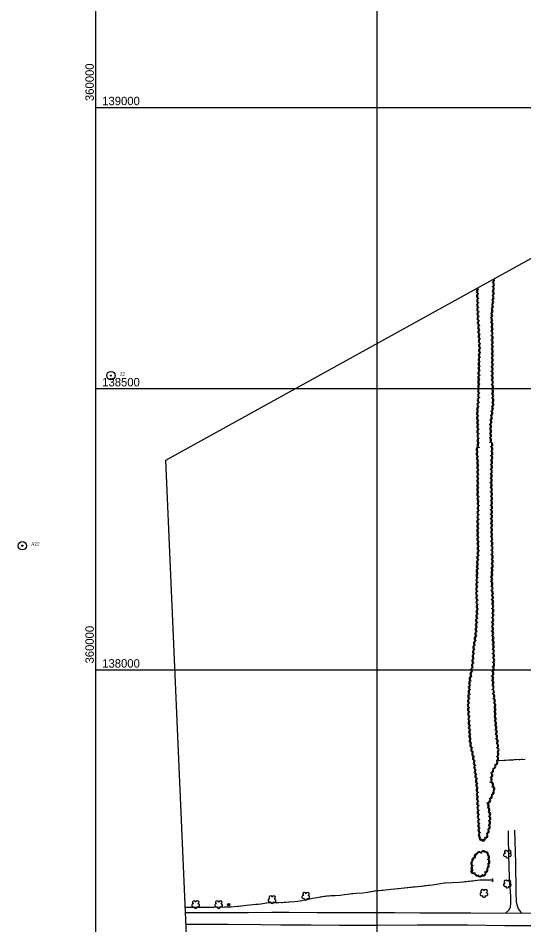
# Model space of a CAD drawing. Extents: x 353423 to 364002, y 127000 to 201942.
# Drawn here: x 359862 to 360761, y 137546 to 139159 of the extents above; entities that cross this region are included whole.
import ezdxf

# ---------------------------------------------------------------- set-up
doc = ezdxf.new("R2010")
doc.units = 0
for name, color, linetype in [('E_DTM_SlopeBottom', 7, 'Continuous'), ('E_DTM_SlopeTop', 7, 'Continuous'), ('E_FEN_Generic', 7, 'Continuous'), ('E_LAND_BrushLine', 7, 'Continuous'), ('E_LAND_TreeLine', 7, 'Continuous'), ('E_MISCPROP', 7, 'Continuous'), ('E_RDWY_AsphConc', 7, 'Continuous'), ('E_RDWY_Gravel', 7, 'Continuous'), ('E_STRUCT_WingWall', 7, 'Continuous')]:
    doc.layers.add(name, color=color, linetype=linetype)

msp = doc.modelspace()

# ---------------------------------------------------------------- linework, layer by layer
at = {"layer": 'E_DTM_SlopeBottom'}
msp.add_arc((360702.5, 137625.8), 3.74, 313.6145, 59.854, dxfattribs=at)
at = {"layer": 'E_DTM_SlopeTop'}
for points in [[(360159.3, 137568.5), (360191.1, 137568.5), (360230.6, 137568.6), (360271.3, 137568.6), (360312.7, 137568.8), (360343.3, 137568.8), (360393.4, 137568.5), (360438.1, 137568.3), (360484.8, 137568.3), (360530.8, 137568.2), (360575.7, 137568), (360620.7, 137567.8), (360666.9, 137567.7), (360714.1, 137567.5), (360760.2, 137567.6), (360812.7, 137567.3), (360873, 137567.4), (360928.9, 137567.2), (360973.3, 137567.2), (361015.3, 137567.1), (361026.5, 137568.3), (361051.7, 137570.6)], [(360160.2, 137547.7), (360174.2, 137547.7), (360234.8, 137547.6), (360293.8, 137547.3), (360328.7, 137546.7), (360382.7, 137546.8), (360433.1, 137546.1), (360501.9, 137545.7), (360571.4, 137546.4), (360624.2, 137546.4), (360661.1, 137546.4), (360727, 137545.6), (360807, 137545.5), (360891, 137545.1), (360969.1, 137545.2), (361017.5, 137545), (361050.5, 137540.6)]]:
    msp.add_lwpolyline(points, dxfattribs=at)
at = {"layer": 'E_FEN_Generic'}
for points in [[(360701.7, 138404.4), (360701.8, 138436), (360706, 138473.6), (360705.2, 138501.1), (360704.5, 138526.5), (360704.8, 138561.6), (360704.6, 138591), (360703.7, 138629.3), (360706.3, 138664.1), (360706.9, 138691.4), (360706.8, 138694.3)], [(360677.8, 138678.3), (360678.4, 138672), (360678.8, 138651.5), (360679.4, 138627.2), (360680.8, 138604.2), (360682.3, 138573), (360681.4, 138546.5), (360680.8, 138518), (360680.6, 138487.4), (360678.4, 138458.3), (360679.8, 138395.4)], [(360677.7, 138395.4), (360678, 138383.1), (360678.9, 138364.4), (360679.1, 138339.7), (360678.9, 138314.1), (360679.9, 138291.9), (360679.2, 138268.4), (360679, 138240.2), (360679.8, 138213), (360677.7, 138174.2), (360677, 138135.8), (360678.2, 138107.4), (360677.4, 138095.9), (360675.4, 138060.6), (360672.3, 138041.4), (360669.9, 138009), (360664.7, 137979.2), (360662.2, 137937.9), (360663.7, 137903.4), (360665.8, 137869.1), (360672.3, 137839.3), (360677.3, 137796.1), (360679.2, 137756.6), (360680.5, 137728.8), (360682, 137700.9), (360688.3, 137696.2), (360695, 137703.5), (360699.8, 137721.1), (360700.5, 137740.7), (360697.2, 137760.4), (360701.7, 137770.9), (360708.3, 137786), (360702.9, 137803.6), (360704.6, 137819.2), (360713.8, 137836.4), (360715, 137856.3), (360712.4, 137882.3), (360709.6, 137916.8), (360709.5, 137935.7), (360708.6, 137942.9), (360706.7, 137960), (360705.4, 137985.3), (360707.3, 138012.6), (360706.6, 138041.8), (360705.3, 138071.7), (360705.8, 138102.9), (360705, 138131.6), (360703.7, 138162.9), (360704.8, 138189.8), (360704.4, 138213.3), (360703.5, 138244.9), (360703.3, 138277.6), (360703.5, 138307.8), (360702.9, 138335.6), (360703.4, 138361.9), (360704.2, 138387.5), (360703.8, 138404.5)], [(360697.9, 137670.7), (360692.4, 137676.9), (360677.4, 137673.8), (360668.3, 137659.2), (360668.9, 137640.4), (360680.6, 137633.3), (360690.7, 137635.4), (360696.3, 137645.5), (360698.8, 137656.5), (360697.9, 137670.7)]]:
    msp.add_lwpolyline(points, dxfattribs=at)
for centre, radius, start, end in [((360704.8, 138692.9), 3.96, 271.3396, 31.5111), ((360680.4, 138672.8), 4.02, 95.4611, 275.4457), ((360679.7, 138680.8), 4.02, 227.5824, 275.4457), ((360704.5, 138677.2), 3.96, 268.9186, 88.9033), ((360704.7, 138685.1), 3.96, 268.9186, 88.9033), ((360680.6, 138664.6), 4.02, 91.1852, 271.1698), ((360704.1, 138661.5), 3.96, 265.6897, 85.6744), ((360704.4, 138669.3), 3.96, 268.9186, 88.9033), ((360680.8, 138656.5), 4.02, 91.1852, 271.1698), ((360681, 138648.5), 4.02, 91.3809, 271.3656), ((360681.2, 138640.5), 4.02, 91.3809, 271.3656), ((360702.9, 138645.7), 3.96, 265.6897, 85.6744), ((360703.5, 138653.6), 3.96, 265.6897, 85.6744), ((360681.4, 138632.4), 4.02, 91.3809, 271.3656), ((360681.7, 138624.5), 4.02, 93.6261, 273.6108), ((360701.7, 138629.9), 3.96, 265.6897, 85.6744), ((360702.3, 138637.8), 3.96, 265.6897, 85.6744), ((360682.2, 138616.5), 4.02, 93.6261, 273.6108), ((360682.7, 138608.4), 4.02, 93.6261, 273.6108), ((360701.8, 138621.8), 3.96, 271.3194, 91.3041), ((360702, 138613.9), 3.96, 271.3194, 91.3041), ((360683.1, 138600.4), 4.02, 92.7604, 272.745), ((360683.5, 138592.3), 4.02, 92.7604, 272.745), ((360702.2, 138606), 3.96, 271.3194, 91.3041), ((360702.4, 138598), 3.96, 271.3194, 91.3041), ((360683.9, 138584.3), 4.02, 92.7604, 272.745), ((360684.3, 138576.3), 4.02, 92.7604, 272.745), ((360702.5, 138590.2), 3.96, 270.3523, 90.337), ((360702.6, 138582.3), 3.96, 270.3523, 90.337), ((360684, 138560), 4.02, 87.8569, 267.8416), ((360684.3, 138568.1), 4.02, 87.8569, 267.8416), ((360702.6, 138574.3), 3.96, 270.3523, 90.337), ((360702.7, 138566.4), 3.96, 270.3523, 90.337), ((360683.4, 138544), 4.02, 88.8423, 268.827), ((360683.7, 138552), 4.02, 87.8569, 267.8416), ((360702.6, 138550.6), 3.96, 269.6149, 89.5995), ((360702.7, 138558.5), 3.96, 269.6149, 89.5995), ((360683.1, 138527.9), 4.02, 88.8423, 268.827), ((360683.2, 138536), 4.02, 88.8423, 268.827), ((360702.6, 138542.7), 3.96, 269.6149, 89.5995), ((360702.5, 138534.8), 3.96, 269.6149, 89.5995), ((360682.8, 138511.9), 4.02, 89.7667, 269.7513), ((360682.9, 138519.9), 4.02, 88.8423, 268.827), ((360702.5, 138526.9), 3.96, 269.6149, 89.5995), ((360702.7, 138518.9), 3.96, 271.5109, 91.4956), ((360682.8, 138503.9), 4.02, 89.7667, 269.7513), ((360682.8, 138495.8), 4.02, 89.7667, 269.7513), ((360702.9, 138511), 3.96, 271.5109, 91.4956), ((360703.1, 138503.1), 3.96, 271.5109, 91.4956), ((360682.2, 138479.6), 4.02, 85.57, 265.5546), ((360682.7, 138487.8), 4.02, 89.7667, 269.7513), ((360703.3, 138495.1), 3.96, 271.6224, 91.6071), ((360703.5, 138487.2), 3.96, 271.6224, 91.6071), ((360703.7, 138479.3), 3.96, 271.6224, 91.6071), ((360680.9, 138463.6), 4.02, 85.57, 265.5546), ((360681.5, 138471.6), 4.02, 85.57, 265.5546), ((360702.8, 138463.8), 3.96, 263.7148, 83.6995), ((360703.7, 138471.7), 3.96, 263.7148, 83.6995), ((360680.5, 138455.8), 4.02, 91.3117, 271.2964), ((360680.7, 138447.7), 4.02, 91.3117, 271.2964), ((360701.1, 138448.1), 3.96, 263.7148, 83.6995), ((360701.9, 138456), 3.96, 263.7148, 83.6995), ((360680.9, 138439.7), 4.02, 91.3117, 271.2964), ((360681.1, 138431.7), 4.02, 91.3117, 271.2964), ((360699.7, 138432.1), 3.96, 269.7049, 89.6896), ((360700.2, 138440.2), 3.96, 263.7148, 83.6995), ((360681.3, 138423.6), 4.02, 91.3117, 271.2964), ((360681.5, 138415.6), 4.02, 91.3117, 271.2964), ((360699.7, 138416.3), 3.96, 269.7049, 89.6896), ((360699.7, 138424.2), 3.96, 269.7049, 89.6896), ((360681.6, 138407.5), 4.02, 91.3117, 271.2964), ((360681.8, 138399.5), 4.02, 91.3117, 271.2964), ((360699.6, 138408.4), 3.96, 269.7049, 89.6896), ((360701.8, 138400.4), 4, 271.3746, 91.3593), ((360679.9, 138391.4), 4, 91.5011, 271.4858), ((360680.1, 138383.5), 4, 91.5011, 271.4858), ((360701.9, 138392.4), 4, 271.3746, 91.3593), ((360702, 138384.5), 4, 268.3642, 88.3488), ((360680.5, 138375.5), 4, 92.7433, 272.728), ((360680.9, 138367.5), 4, 92.7433, 272.728), ((360701.5, 138368.6), 4, 268.3642, 88.3488), ((360701.8, 138376.5), 4, 268.3642, 88.3488), ((360681.1, 138359.5), 4, 90.2973, 270.282), ((360681.1, 138351.5), 4, 90.2973, 270.282), ((360701.1, 138352.6), 4, 268.8571, 88.8418), ((360701.3, 138360.6), 4, 268.8571, 88.8418), ((360681.1, 138343.5), 4, 90.2973, 270.282), ((360681.1, 138335.5), 4, 89.715, 269.6997), ((360700.8, 138336.6), 4, 268.8571, 88.8418), ((360701, 138344.6), 4, 268.8571, 88.8418), ((360681.1, 138327.5), 4, 89.715, 269.6997), ((360681, 138319.5), 4, 89.715, 269.6997), ((360701, 138328.5), 4, 271.285, 91.2697), ((360701.1, 138320.5), 4, 271.285, 91.2697), ((360681.1, 138311.6), 4, 92.6296, 272.6142), ((360681.5, 138303.6), 4, 92.6296, 272.6142), ((360701.3, 138312.5), 4, 271.285, 91.2697), ((360701.4, 138304.6), 4, 269.6565, 89.6412), ((360681.9, 138295.6), 4, 92.6296, 272.6142), ((360681.9, 138287.5), 4, 88.0861, 268.0708), ((360701.4, 138296.6), 4, 269.6565, 89.6412), ((360701.3, 138288.6), 4, 269.6565, 89.6412), ((360681.4, 138271.5), 4, 88.0861, 268.0708), ((360681.6, 138279.5), 4, 88.0861, 268.0708), ((360701.3, 138280.6), 4, 269.6565, 89.6412), ((360701.3, 138272.6), 4, 270.3123, 90.297), ((360681.2, 138263.6), 4, 89.6696, 269.6542), ((360681.2, 138255.6), 4, 89.6696, 269.6542), ((360701.3, 138264.6), 4, 270.3123, 90.297), ((360701.4, 138256.6), 4, 270.3123, 90.297), ((360681.1, 138247.6), 4, 89.6696, 269.6542), ((360681.1, 138239.7), 4, 91.6474, 271.6321), ((360701.4, 138248.6), 4, 270.3123, 90.297), ((360701.5, 138240.6), 4, 271.548, 91.5327), ((360681.3, 138231.7), 4, 91.6474, 271.6321), ((360681.6, 138223.7), 4, 91.6474, 271.6321), ((360701.7, 138232.6), 4, 271.548, 91.5327), ((360702, 138224.6), 4, 271.548, 91.5327), ((360681.6, 138207.5), 4, 86.9929, 266.9776), ((360681.8, 138215.7), 4, 91.6474, 271.6321), ((360702.2, 138216.6), 4, 271.548, 91.5327), ((360702.3, 138208.6), 4, 271.0853, 91.07), ((360680.7, 138191.6), 4, 86.9929, 266.9776), ((360681.2, 138199.6), 4, 86.9929, 266.9776), ((360702.5, 138200.7), 4, 271.0853, 91.07), ((360702.7, 138192.7), 4, 271.0853, 91.07), ((360679.9, 138175.6), 4, 86.9929, 266.9776), ((360680.3, 138183.6), 4, 86.9929, 266.9776), ((360702.2, 138176.8), 4, 267.5919, 87.5766), ((360702.5, 138184.8), 4, 267.5919, 87.5766), ((360679.6, 138159.7), 4, 88.988, 268.9727), ((360679.7, 138167.7), 4, 88.988, 268.9727), ((360701.7, 138160.7), 4, 272.3922, 92.3769), ((360701.8, 138168.8), 4, 267.5919, 87.5766), ((360679.3, 138143.7), 4, 88.988, 268.9727), ((360679.4, 138151.7), 4, 88.988, 268.9727), ((360702, 138152.7), 4, 272.3922, 92.3769), ((360702.3, 138144.7), 4, 272.3922, 92.3769), ((360679.1, 138135.7), 4, 88.988, 268.9727), ((360679.5, 138127.9), 4, 92.3663, 272.3509), ((360702.7, 138136.7), 4, 272.3922, 92.3769), ((360703, 138128.8), 4, 271.7368, 91.7215), ((360679.8, 138119.9), 4, 92.3663, 272.3509), ((360680.1, 138111.9), 4, 92.3663, 272.3509), ((360703.2, 138120.8), 4, 271.7368, 91.7215), ((360703.4, 138112.8), 4, 271.7368, 91.7215), ((360679.5, 138095.7), 4, 86.7586, 266.7433), ((360680, 138103.7), 4, 86.0047, 265.9894), ((360703.7, 138104.8), 4, 271.7368, 91.7215), ((360703.6, 138096.9), 4, 268.9644, 88.949), ((360678.6, 138079.8), 4, 86.7586, 266.7433), ((360679, 138087.8), 4, 86.7586, 266.7433), ((360703.3, 138080.9), 4, 268.9644, 88.949), ((360703.5, 138088.9), 4, 268.9644, 88.949), ((360677.7, 138063.8), 4, 86.7586, 266.7433), ((360678.1, 138071.8), 4, 86.7586, 266.7433), ((360703.2, 138072.9), 4, 268.9644, 88.949), ((360703.5, 138064.8), 4, 272.6663, 92.6509), ((360675.5, 138047.8), 4, 80.8774, 260.8621), ((360676.7, 138055.7), 4, 80.8774, 260.8621), ((360703.9, 138056.8), 4, 272.6663, 92.6509), ((360704.2, 138048.8), 4, 272.6663, 92.6509), ((360673.7, 138032.1), 4, 85.7126, 265.6973), ((360674.3, 138040.1), 4, 85.7126, 265.6973), ((360704.6, 138040.9), 4, 271.2026, 91.1873), ((360704.7, 138032.9), 4, 271.2026, 91.1873), ((360672.5, 138016.2), 4, 85.7126, 265.6973), ((360673.1, 138024.1), 4, 85.7126, 265.6973), ((360704.9, 138024.9), 4, 271.2026, 91.1873), ((360705.1, 138016.9), 4, 271.2026, 91.1873), ((360670.5, 138000.1), 4, 80.15, 260.1347), ((360671.8, 138008), 4, 80.15, 260.1347), ((360704.4, 138001.2), 4, 266.0615, 86.0462), ((360704.9, 138009.1), 4, 266.0615, 86.0462), ((360667.7, 137984.4), 4, 80.15, 260.1347), ((360669.1, 137992.2), 4, 80.15, 260.1347), ((360703.3, 137985), 4, 273.0482, 93.0329), ((360703.8, 137993.2), 4, 266.0615, 86.0462), ((360666.1, 137968.7), 4, 86.4739, 266.4586), ((360666.6, 137976.7), 4, 86.4739, 266.4586), ((360703.7, 137977), 4, 273.0482, 93.0329), ((360704.1, 137969), 4, 273.0482, 93.0329), ((360665.2, 137952.8), 4, 86.4739, 266.4586), ((360665.7, 137960.7), 4, 86.4739, 266.4586), ((360704.6, 137961), 4, 273.0482, 93.0329), ((360705.4, 137953), 4, 276.2884, 96.273), ((360664.3, 137937), 4, 92.6299, 272.6146), ((360664.7, 137944.8), 4, 86.4739, 266.4586), ((360706.3, 137945), 4, 276.2884, 96.273), ((360707.3, 137937), 4, 277.3756, 97.3603), ((360664.7, 137929), 4, 92.6299, 272.6146), ((360665, 137921.1), 4, 92.6299, 272.6146), ((360707.4, 137929.3), 4, 270.0924, 90.0771), ((360707.5, 137921.3), 4, 270.0924, 90.0771), ((360665.4, 137913.1), 4, 92.6299, 272.6146), ((360665.7, 137905.1), 4, 92.6299, 272.6146), ((360707.8, 137913.2), 4, 274.6669, 94.6515), ((360708.4, 137905.2), 4, 274.6669, 94.6515), ((360666.2, 137897.1), 4, 93.4072, 273.3919), ((360666.7, 137889.2), 4, 93.4072, 273.3919), ((360709.1, 137897.3), 4, 274.6669, 94.6515), ((360709.7, 137889.3), 4, 274.6669, 94.6515), ((360667.1, 137881.2), 4, 93.4072, 273.3919), ((360667.6, 137873.2), 4, 93.4072, 273.3919), ((360710.4, 137881.3), 4, 275.896, 95.8807), ((360711.2, 137873.3), 4, 275.896, 95.8807), ((360668.7, 137865.6), 4, 102.3554, 282.3401), ((360670.4, 137857.8), 4, 102.3554, 282.3401), ((360712, 137865.4), 4, 275.896, 95.8807), ((360712.8, 137857.4), 4, 275.896, 95.8807), ((360672.1, 137850), 4, 102.3554, 282.3401), ((360673.8, 137842.2), 4, 102.3554, 282.3401), ((360710.7, 137835), 4, 241.9935, 61.9781), ((360712, 137841.8), 4, 266.4202, 86.4049), ((360712.5, 137849.8), 4, 266.4202, 86.4049), ((360675, 137834.1), 4, 96.6074, 276.5921), ((360675.9, 137826.2), 4, 96.6074, 276.5921), ((360703.2, 137820.9), 4, 241.9935, 61.9781), ((360706.9, 137828), 4, 241.9935, 61.9781), ((360676.8, 137818.2), 4, 96.6074, 276.5921), ((360677.8, 137810.3), 4, 96.6074, 276.5921), ((360678.7, 137802.4), 4, 96.6074, 276.5921), ((360700.8, 137804.4), 4, 263.4797, 83.4644), ((360701.7, 137812.3), 4, 263.4797, 83.4644), ((360679.5, 137794.3), 4, 92.8187, 272.8034), ((360679.9, 137786.3), 4, 92.8187, 272.8034), ((360703.1, 137795.8), 4, 287.0737, 107.0584), ((360705.4, 137788.2), 4, 287.0737, 107.0584), ((360680.3, 137778.3), 4, 92.8187, 272.8034), ((360680.7, 137770.3), 4, 92.8187, 272.8034), ((360701.1, 137774.9), 4, 246.4417, 66.4263), ((360704.3, 137782.2), 4, 246.4417, 66.4263), ((360681, 137762.3), 4, 92.8187, 272.8034), ((360681.4, 137754.4), 4, 92.7058, 272.6905), ((360695.4, 137758.9), 4, 279.5227, 99.5073), ((360698, 137767.5), 4, 247.1519, 67.1366), ((360681.8, 137746.4), 4, 92.7058, 272.6905), ((360682.2, 137738.4), 4, 92.7058, 272.6905), ((360696.7, 137751), 4, 279.5227, 99.5073), ((360698, 137743.2), 4, 279.5227, 99.5073), ((360682.6, 137730.4), 4, 92.7058, 272.6905), ((360683, 137722.4), 4, 93.0865, 273.0711), ((360697.9, 137727.6), 4, 267.7631, 87.7477), ((360698.2, 137735.6), 4, 267.7631, 87.7477), ((360683.4, 137714.5), 4, 93.0865, 273.0711), ((360683.8, 137706.5), 4, 93.0865, 273.0711), ((360695.2, 137712.5), 4, 254.7509, 74.7356), ((360697.3, 137720.2), 4, 254.7509, 74.7356), ((360685.3, 137701), 4, 143.1188, 323.1035), ((360688.5, 137699.5), 4, 227.8547, 47.8394), ((360693.1, 137704.8), 4, 254.7509, 74.7356), ((360689.1, 137674), 4.02, 11.7834, 191.7681), ((360729.4, 137675.9), 2.97, 11.0442, 232.2781), ((360735.2, 137676), 2.97, 288.695, 171.6683), ((360672.6, 137662), 4.02, 58.1469, 238.1316), ((360676.8, 137668.8), 4.02, 58.1469, 238.1316), ((360681.3, 137672.4), 4.02, 11.7834, 191.7681), ((360693.7, 137672.3), 4.02, 311.5894, 131.5741), ((360696.1, 137666.6), 4.02, 273.6807, 93.6653), ((360696.6, 137658.5), 4.02, 273.6807, 93.6653), ((360727.7, 137670.8), 2.78, 94.0151, 301.7881), ((360731.9, 137667.9), 2.78, 170.6921, 11.7031), ((360736.2, 137670.6), 2.61, 233.4002, 91.3328), ((360670.5, 137655.8), 4.02, 91.776, 271.7607), ((360670.8, 137647.8), 4.02, 91.776, 271.7607), ((360693.2, 137644.2), 4.02, 240.8232, 60.8079), ((360695.5, 137651.2), 4.02, 257.1475, 77.1322), ((360670.6, 137641.8), 4.02, 148.7875, 328.7722), ((360677.5, 137637.7), 4.02, 148.7875, 328.7722), ((360683.2, 137636), 4.02, 191.8846, 11.8693), ((360689.3, 137637.2), 4.02, 240.8232, 60.8079), ((360727.4, 137617.7), 2.78, 94.0151, 301.7881), ((360729, 137622.8), 2.97, 11.0442, 232.2781), ((360731.6, 137614.9), 2.78, 170.6921, 11.7031), ((360734.9, 137623), 2.97, 288.695, 171.6683), ((360735.9, 137617.6), 2.61, 233.4002, 91.3328), ((360310.6, 137595), 2.97, 11.0442, 232.2781), ((360316.4, 137595.2), 2.97, 288.695, 171.6683), ((360369, 137596.1), 2.78, 94.0151, 301.7881), ((360370.7, 137601.2), 2.97, 11.0442, 232.2781), ((360376.5, 137601.3), 2.97, 288.695, 171.6683), ((360377.5, 137595.9), 2.61, 233.4002, 91.3328), ((360685.7, 137601), 2.78, 94.0151, 301.7881), ((360687.4, 137606.1), 2.97, 11.0442, 232.2781), ((360689.9, 137598.2), 2.78, 170.6921, 11.7031), ((360693.2, 137606.3), 2.97, 288.695, 171.6683), ((360694.2, 137600.9), 2.61, 233.4002, 91.3328), ((360172.9, 137581.1), 2.78, 94.0151, 301.7881), ((360174.5, 137586.2), 2.97, 11.0442, 232.2781), ((360180.4, 137586.4), 2.97, 288.695, 171.6683), ((360181.4, 137581), 2.61, 233.4002, 91.3328), ((360214, 137581.1), 2.78, 94.0151, 301.7881), ((360215.6, 137586.2), 2.97, 11.0442, 232.2781), ((360221.5, 137586.3), 2.97, 288.695, 171.6683), ((360222.5, 137580.9), 2.61, 233.4002, 91.3328), ((360309, 137589.9), 2.78, 94.0151, 301.7881), ((360313.2, 137587.1), 2.78, 170.6921, 11.7031), ((360317.5, 137589.7), 2.61, 233.4002, 91.3328), ((360373.2, 137593.2), 2.78, 170.6921, 11.7031), ((360177.1, 137578.3), 2.78, 170.6921, 11.7031), ((360218.2, 137578.2), 2.78, 170.6921, 11.7031)]:
    msp.add_arc(centre, radius, start, end, dxfattribs=at)
at = {"layer": 'E_LAND_BrushLine'}
for radius in [2.02, 1.52, 1.01, 0.502]:
    msp.add_circle((360236.1, 137582.5), radius, dxfattribs=at)
at = {"layer": 'E_LAND_TreeLine'}
for p, q in [((360000, 138000), (360000, 141000)), ((360500, 138000), (360500, 141000)), ((360000, 136000), (360000, 139000)), ((360000, 139000), (364000, 139000)), ((360000, 139000), (363500, 139000)), ((360500, 136000), (360500, 139000)), ((360000, 138500), (364000, 138500)), ((360000, 138500), (363500, 138500)), ((360000, 138000), (364000, 138000)), ((360000, 138000), (363500, 138000))]:
    msp.add_line(p, q, dxfattribs=at)
at = {"layer": 'E_MISCPROP'}
for points in [[(360728.5, 137567.5), (360734.7, 137573.4), (360737.1, 137578.5), (360737.6, 137584.6), (360737.6, 137596.7), (360735.7, 137630.5), (360734.5, 137670.2), (360733.5, 137701.3), (360733.5, 137713.8)], [(360744.5, 137714.6), (360745.9, 137656.7), (360746.5, 137605.2), (360747.5, 137587.6), (360748.4, 137581.8), (360750, 137577.1), (360751.5, 137574.3), (360753.3, 137571.7), (360755, 137569.4), (360756.7, 137567.6)]]:
    msp.add_lwpolyline(points, dxfattribs=at)
at = {"layer": 'E_RDWY_AsphConc'}
for centre, radius in [((360026.6, 138523.1), 7.5), ((360026.6, 138523.1), 7.5), ((360026.6, 138523.1), 0.96), ((360026.6, 138523.1), 0.96), ((359869.1, 138220.6), 7.5), ((359869.1, 138220.6), 7.5), ((359869.1, 138220.6), 0.96), ((359869.1, 138220.6), 0.96)]:
    msp.add_circle(centre, radius, dxfattribs=at)
at = {"layer": 'E_RDWY_Gravel'}
for points in [[(360124.4, 138372.9), (360870.1, 138784.4), (361025.9, 140345.1)], [(360850.6, 136362.1), (360845.5, 136866.7), (360177.6, 137146.5), (360124.4, 138372.9)]]:
    msp.add_lwpolyline(points, dxfattribs=at)
at = {"layer": 'E_STRUCT_WingWall'}
for points in [[(360715.9, 137838.4), (360743.8, 137840.2), (360763.2, 137841.2)], [(360715.9, 137838.4), (360742.6, 137840.1)], [(360746.3, 137840.3), (360748.1, 137840.4)], [(360751.8, 137840.6), (360753.6, 137840.7)], [(360757.3, 137840.9), (360759.1, 137841)], [(360158.9, 137577.7), (360170.5, 137578), (360195.7, 137577.8), (360209.8, 137578.1), (360229.2, 137578.4), (360239.1, 137578.7), (360253.1, 137579.8), (360267.9, 137581.6), (360284.2, 137583), (360293.4, 137583.6), (360303.2, 137585.5), (360317, 137586.3), (360324.9, 137586.3), (360334, 137586.6), (360343.6, 137587.3), (360353.7, 137588), (360363.4, 137589), (360371.6, 137591), (360378.1, 137592.2), (360384.9, 137593.9), (360393.6, 137595.4), (360402.8, 137596.9), (360410.4, 137597.9), (360418, 137598.4), (360425.4, 137598.7), (360434.2, 137599.3), (360441.9, 137600.2), (360451.2, 137601.8), (360462.7, 137602.8), (360474.8, 137603.4), (360483.7, 137604.8), (360492.8, 137606.5), (360500.9, 137607.4), (360510, 137608.1), (360525, 137609.8), (360572.5, 137614.8), (360598.7, 137617.7), (360619.8, 137621.2), (360646.4, 137622.6), (360659.3, 137623.7), (360673.2, 137625.3), (360682.4, 137626.3), (360704.5, 137626.8)], [(360537.8, 137611.2), (360568, 137614.4)], [(360572.2, 137614.8), (360572.5, 137614.8), (360574.3, 137615)], [(360578.4, 137615.5), (360580.5, 137615.7)], [(360584.7, 137616.2), (360586.8, 137616.4)], [(360590.9, 137616.9), (360598.7, 137617.7), (360619.8, 137621.2), (360621, 137621.3)], [(360621, 137621.3), (360646.4, 137622.6), (360651.3, 137623)], [(360655.5, 137623.4), (360657.6, 137623.6)], [(360661.7, 137624), (360663.8, 137624.3)], [(360668, 137624.7), (360670, 137625)], [(360674.2, 137625.4), (360682.4, 137626.3), (360704.5, 137626.8)], [(360371.7, 137591), (360378.1, 137592.2), (360384.9, 137593.9), (360393.6, 137595.4), (360401.5, 137596.7)], [(360405.7, 137597.2), (360407.8, 137597.5)], [(360411.9, 137598), (360414, 137598.1)], [(360418.2, 137598.4), (360420.3, 137598.5)], [(360424.5, 137598.6), (360425.4, 137598.7), (360434.2, 137599.3), (360441.9, 137600.2), (360451.2, 137601.8), (360454.6, 137602.1)], [(360454.6, 137602.1), (360462.7, 137602.8), (360474.8, 137603.4), (360483.7, 137604.8), (360484.8, 137605)], [(360488.9, 137605.8), (360491, 137606.2)], [(360495.1, 137606.8), (360497.2, 137607)], [(360501.4, 137607.5), (360503.5, 137607.6)], [(360507.6, 137607.9), (360510, 137608.1), (360525, 137609.8), (360537.8, 137611.2)], [(360258.3, 137580.4), (360267.9, 137581.6), (360284.2, 137583), (360288.6, 137583.3)], [(360288.6, 137583.3), (360293.4, 137583.6), (360303.2, 137585.5), (360317, 137586.3), (360318.7, 137586.3)], [(360322.9, 137586.3), (360324.9, 137586.3), (360325, 137586.3)], [(360329.2, 137586.5), (360331.3, 137586.5)], [(360335.5, 137586.7), (360337.6, 137586.9)], [(360341.7, 137587.1), (360343.6, 137587.3), (360353.7, 137588), (360363.4, 137589), (360371.6, 137591), (360371.7, 137591)], [(360162.1, 137577.8), (360164.2, 137577.8)], [(360168.4, 137577.9), (360170.5, 137578), (360170.5, 137578)], [(360174.7, 137578), (360195.7, 137577.8), (360205, 137578)], [(360205, 137578), (360209.8, 137578.1), (360229.2, 137578.4), (360235.4, 137578.6)], [(360239.6, 137578.8), (360241.7, 137578.9)], [(360245.8, 137579.3), (360247.9, 137579.4)], [(360252.1, 137579.7), (360253.1, 137579.8), (360254.2, 137579.9)]]:
    msp.add_lwpolyline(points, dxfattribs=at)

# ---------------------------------------------------------------- texts
at = {"layer": 'E_LAND_TreeLine'}
for p in [(359996.2, 139000), (359996.2, 138000)]:
    msp.add_text('  360000  ', height=15, rotation=90, dxfattribs=at).set_placement(p)
for s, p in [('  139000  ', (360000, 139003.8)), ('  138500  ', (360000, 138503.8)), ('  138000  ', (360000, 138003.8))]:
    msp.add_text(s, height=15, dxfattribs=at).set_placement(p)
at = {"layer": 'E_RDWY_AsphConc'}
for s, p in [('22', (360042.6, 138523.1)), ('22', (360042.6, 138523.1)), ('A22', (359885.1, 138220.6)), ('A22', (359885.1, 138220.6))]:
    msp.add_text(s, height=6, dxfattribs=at).set_placement(p)

doc.saveas('drawing.dxf')
